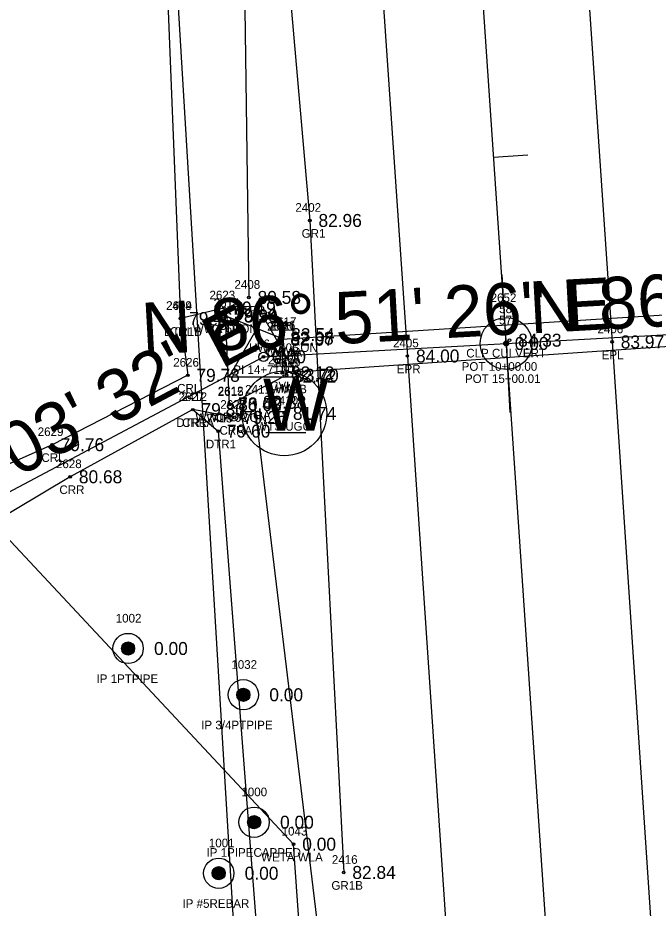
# Model space of a CAD drawing. Extents: x 2139392 to 2143384, y 505395 to 510520.
# Drawn here: x 2140572 to 2140645.6, y 506739.4 to 506842.3 of the extents above; entities that cross this region are included whole.
import ezdxf

# ---------------------------------------------------------------- set-up
doc = ezdxf.new("R2010")
doc.units = 0
for name, color, linetype in [('RD_EV_EX_Wetlands', 7, 'Continuous'), ('RD_EX_Bridge', 7, 'Continuous'), ('RD_EX_Bridge_txCode', 7, 'Continuous'), ('RD_EX_Conc', 7, 'Continuous'), ('RD_EX_Conc_txCode', 7, 'Continuous'), ('RD_EX_DV_Prop_txCode', 7, 'Continuous'), ('RD_EX_DV_PropPin', 7, 'Continuous'), ('RD_EX_GuardRail', 7, 'Continuous'), ('RD_EX_GuardRail_txCode', 7, 'Continuous'), ('RD_EX_H2O', 7, 'Continuous'), ('RD_EX_H2O_txCode', 7, 'Continuous'), ('RD_EX_H2O_WetLd_txCode', 7, 'Continuous'), ('RD_EX_Road', 7, 'Continuous'), ('RD_EX_Road_txCode', 7, 'Continuous'), ('RD_EX_TX_Bridge_ELEV', 7, 'Continuous'), ('RD_EX_TX_Conc_ELEV', 7, 'Continuous'), ('RD_EX_TX_DV_Prop_ELEV', 7, 'Continuous'), ('RD_EX_TX_GuardRail_ELEV', 7, 'Continuous'), ('RD_EX_TX_H2O_ELEV', 7, 'Continuous'), ('RD_EX_TX_H2O_WetLd_ELEV', 7, 'Continuous'), ('RD_EX_TX_Road_ELEV', 7, 'Continuous'), ('RD_EX_TX_UT_ELEV', 7, 'Continuous'), ('RD_EX_UT', 7, 'Continuous'), ('RD_EX_UT_txCode', 7, 'Continuous'), ('RD_EX_VEG', 7, 'Continuous'), ('RD_HC_Cl', 7, 'Continuous'), ('RD_HC_Data', 7, 'Continuous'), ('RD_HC_Data_Tic', 7, 'Continuous'), ('RD_HC_Survey_ELEV', 7, 'Continuous'), ('RD_HC_Survey_txCode', 7, 'Continuous'), ('RD_HC_txCode', 7, 'Continuous'), ('RD_SMD_Locator', 7, 'Continuous')]:
    doc.layers.add(name, color=color, linetype=linetype)

msp = doc.modelspace()

# ---------------------------------------------------------------- linework, layer by layer
at = {"layer": 'RD_EV_EX_Wetlands'}
msp.add_line((2140635.69, 506280.8), (2140603.94, 506746.81), dxfattribs=at)
msp.add_lwpolyline([(2140603.94, 506746.81), (2140553.79, 506800.44), (2140548.97, 506852.16), (2140544.79, 506916.87), (2140531.27, 506972.76), (2140535.71, 507012.16)], dxfattribs=at)
at = {"layer": 'RD_EX_Bridge'}
for p, q in [((2140596.07, 506807.89), (2140602.55, 506805.31)), ((2140602.58, 506805.18), (2140654.4, 506808.47)), ((2140602.66, 506805.71), (2140603.13, 506801.02)), ((2140596.54, 506797.63), (2140602.86, 506800.92))]:
    msp.add_line(p, q, dxfattribs=at)
msp.add_lwpolyline([(2140602.58, 506805.18), (2140602.63, 506801.29), (2140654.7, 506804.88), (2140654.4, 506808.47)], dxfattribs=at)
at = {"layer": 'RD_EX_Conc'}
msp.add_line((2140596.54, 506797.7), (2140596.08, 506807.86), dxfattribs=at)
at = {"layer": 'RD_EX_DV_PropPin'}
for p, q in [((2140584.06, 506769.23), (2140584.06, 506769.62)), ((2140584.1, 506769.13), (2140584.1, 506769.73)), ((2140584.13, 506769.06), (2140584.13, 506769.8)), ((2140584.17, 506769), (2140584.17, 506769.85)), ((2140584.2, 506768.95), (2140584.2, 506769.9)), ((2140584.24, 506768.91), (2140584.24, 506769.94)), ((2140584.27, 506768.88), (2140584.27, 506769.98)), ((2140584.31, 506768.85), (2140584.31, 506770.01)), ((2140584.34, 506768.82), (2140584.34, 506770.04)), ((2140584.38, 506768.79), (2140584.38, 506770.06)), ((2140584.41, 506768.77), (2140584.41, 506770.08)), ((2140584.45, 506768.75), (2140584.45, 506770.1)), ((2140584.48, 506768.74), (2140584.48, 506770.12)), ((2140584.52, 506768.72), (2140584.52, 506770.14)), ((2140584.55, 506768.71), (2140584.55, 506770.15)), ((2140584.59, 506768.7), (2140584.59, 506770.16)), ((2140584.62, 506768.69), (2140584.62, 506770.17)), ((2140584.66, 506768.68), (2140584.66, 506770.18)), ((2140584.69, 506768.67), (2140584.69, 506770.18)), ((2140584.73, 506768.67), (2140584.73, 506770.19)), ((2140584.76, 506768.67), (2140584.76, 506770.19)), ((2140584.8, 506768.67), (2140584.8, 506770.19)), ((2140584.83, 506768.67), (2140584.83, 506770.19)), ((2140584.87, 506768.67), (2140584.87, 506770.19)), ((2140584.9, 506768.67), (2140584.9, 506770.18)), ((2140584.94, 506768.68), (2140584.94, 506770.18)), ((2140584.97, 506768.69), (2140584.97, 506770.17)), ((2140585.01, 506768.7), (2140585.01, 506770.16)), ((2140585.04, 506768.71), (2140585.04, 506770.15)), ((2140585.08, 506768.72), (2140585.08, 506770.14)), ((2140585.11, 506768.74), (2140585.11, 506770.12)), ((2140585.15, 506768.75), (2140585.15, 506770.1)), ((2140585.18, 506768.77), (2140585.18, 506770.08)), ((2140585.22, 506768.79), (2140585.22, 506770.06)), ((2140585.25, 506768.82), (2140585.25, 506770.04)), ((2140585.29, 506768.85), (2140585.29, 506770.01)), ((2140585.32, 506768.88), (2140585.32, 506769.98)), ((2140585.36, 506768.91), (2140585.36, 506769.94)), ((2140585.39, 506768.95), (2140585.39, 506769.9)), ((2140585.43, 506769), (2140585.43, 506769.85)), ((2140585.46, 506769.06), (2140585.46, 506769.8)), ((2140585.5, 506769.13), (2140585.5, 506769.73)), ((2140585.53, 506769.23), (2140585.53, 506769.62)), ((2140597.43, 506763.78), (2140597.43, 506764.38)), ((2140597.47, 506763.71), (2140597.47, 506764.45)), ((2140597.5, 506763.65), (2140597.5, 506764.51)), ((2140597.54, 506763.61), (2140597.54, 506764.55)), ((2140597.57, 506763.57), (2140597.57, 506764.6)), ((2140597.61, 506763.53), (2140597.61, 506764.63)), ((2140597.64, 506763.5), (2140597.64, 506764.66)), ((2140597.68, 506763.47), (2140597.68, 506764.69)), ((2140597.71, 506763.45), (2140597.71, 506764.71)), ((2140597.75, 506763.42), (2140597.75, 506764.74)), ((2140597.78, 506763.4), (2140597.78, 506764.76)), ((2140597.82, 506763.39), (2140597.82, 506764.77)), ((2140597.85, 506763.37), (2140597.85, 506764.79)), ((2140597.89, 506763.36), (2140597.89, 506764.8)), ((2140597.92, 506763.35), (2140597.92, 506764.81)), ((2140597.96, 506763.34), (2140597.96, 506764.82)), ((2140597.99, 506763.33), (2140597.99, 506764.83)), ((2140598.03, 506763.33), (2140598.03, 506764.83)), ((2140598.06, 506763.32), (2140598.06, 506764.84)), ((2140598.1, 506763.32), (2140598.1, 506764.84)), ((2140598.13, 506763.32), (2140598.13, 506764.84)), ((2140598.17, 506763.32), (2140598.17, 506764.84)), ((2140598.2, 506763.32), (2140598.2, 506764.84)), ((2140598.24, 506763.33), (2140598.24, 506764.83)), ((2140598.27, 506763.33), (2140598.27, 506764.83)), ((2140598.31, 506763.34), (2140598.31, 506764.82)), ((2140598.34, 506763.35), (2140598.34, 506764.81)), ((2140598.38, 506763.36), (2140598.38, 506764.8)), ((2140598.41, 506763.37), (2140598.41, 506764.79)), ((2140598.45, 506763.39), (2140598.45, 506764.77)), ((2140598.48, 506763.4), (2140598.48, 506764.76)), ((2140598.52, 506763.42), (2140598.52, 506764.74)), ((2140598.55, 506763.45), (2140598.55, 506764.71)), ((2140598.59, 506763.47), (2140598.59, 506764.69)), ((2140598.62, 506763.5), (2140598.62, 506764.66)), ((2140598.66, 506763.53), (2140598.66, 506764.63)), ((2140598.69, 506763.57), (2140598.69, 506764.6)), ((2140598.73, 506763.61), (2140598.73, 506764.55)), ((2140598.76, 506763.65), (2140598.76, 506764.51)), ((2140598.8, 506763.71), (2140598.8, 506764.45)), ((2140598.83, 506763.78), (2140598.83, 506764.38)), ((2140597.4, 506763.88), (2140597.4, 506764.28)), ((2140598.87, 506763.88), (2140598.87, 506764.28)), ((2140598.91, 506748.74), (2140598.91, 506749.96)), ((2140598.95, 506748.71), (2140598.95, 506749.98)), ((2140598.98, 506748.69), (2140598.98, 506750.01)), ((2140599.02, 506748.67), (2140599.02, 506750.02)), ((2140599.05, 506748.66), (2140599.05, 506750.04)), ((2140599.09, 506748.64), (2140599.09, 506750.06)), ((2140599.12, 506748.63), (2140599.12, 506750.07)), ((2140599.16, 506748.62), (2140599.16, 506750.08)), ((2140599.19, 506748.61), (2140599.19, 506750.09)), ((2140599.23, 506748.6), (2140599.23, 506750.1)), ((2140599.26, 506748.6), (2140599.26, 506750.1)), ((2140599.3, 506748.59), (2140599.3, 506750.11)), ((2140599.33, 506748.59), (2140599.33, 506750.11)), ((2140599.37, 506748.59), (2140599.37, 506750.11)), ((2140599.4, 506748.59), (2140599.4, 506750.11)), ((2140599.44, 506748.59), (2140599.44, 506750.11)), ((2140599.47, 506748.6), (2140599.47, 506750.1)), ((2140599.51, 506748.6), (2140599.51, 506750.1)), ((2140599.54, 506748.61), (2140599.54, 506750.09)), ((2140599.58, 506748.62), (2140599.58, 506750.08)), ((2140599.61, 506748.63), (2140599.61, 506750.07)), ((2140599.65, 506748.64), (2140599.65, 506750.06)), ((2140599.68, 506748.66), (2140599.68, 506750.04)), ((2140599.72, 506748.67), (2140599.72, 506750.02)), ((2140599.75, 506748.69), (2140599.75, 506750.01)), ((2140599.79, 506748.71), (2140599.79, 506749.98)), ((2140599.82, 506748.74), (2140599.82, 506749.96)), ((2140598.63, 506749.15), (2140598.63, 506749.55)), ((2140598.67, 506749.05), (2140598.67, 506749.65)), ((2140598.7, 506748.98), (2140598.7, 506749.72)), ((2140598.74, 506748.92), (2140598.74, 506749.78)), ((2140598.77, 506748.87), (2140598.77, 506749.82)), ((2140598.81, 506748.83), (2140598.81, 506749.86)), ((2140598.84, 506748.8), (2140598.84, 506749.9)), ((2140598.88, 506748.77), (2140598.88, 506749.93)), ((2140599.86, 506748.77), (2140599.86, 506749.93)), ((2140599.89, 506748.8), (2140599.89, 506749.9)), ((2140599.93, 506748.83), (2140599.93, 506749.86)), ((2140599.96, 506748.87), (2140599.96, 506749.82)), ((2140600, 506748.92), (2140600, 506749.78)), ((2140600.03, 506748.98), (2140600.03, 506749.72)), ((2140600.07, 506749.05), (2140600.07, 506749.65)), ((2140600.1, 506749.15), (2140600.1, 506749.55)), ((2140594.62, 506743.08), (2140594.62, 506743.82)), ((2140594.65, 506743.02), (2140594.65, 506743.88)), ((2140594.69, 506742.98), (2140594.69, 506743.93)), ((2140594.72, 506742.94), (2140594.72, 506743.97)), ((2140594.76, 506742.9), (2140594.76, 506744)), ((2140594.79, 506742.87), (2140594.79, 506744.03)), ((2140594.83, 506742.84), (2140594.83, 506744.06)), ((2140594.86, 506742.82), (2140594.86, 506744.09)), ((2140594.9, 506742.8), (2140594.9, 506744.11)), ((2140594.93, 506742.78), (2140594.93, 506744.13)), ((2140594.97, 506742.76), (2140594.97, 506744.14)), ((2140595, 506742.74), (2140595, 506744.16)), ((2140595.04, 506742.73), (2140595.04, 506744.17)), ((2140595.07, 506742.72), (2140595.07, 506744.18)), ((2140595.11, 506742.71), (2140595.11, 506744.19)), ((2140595.14, 506742.7), (2140595.14, 506744.2)), ((2140595.18, 506742.7), (2140595.18, 506744.21)), ((2140595.21, 506742.69), (2140595.21, 506744.21)), ((2140595.25, 506742.69), (2140595.25, 506744.21)), ((2140595.28, 506742.69), (2140595.28, 506744.21)), ((2140595.32, 506742.69), (2140595.32, 506744.21)), ((2140595.35, 506742.69), (2140595.35, 506744.21)), ((2140595.39, 506742.7), (2140595.39, 506744.21)), ((2140595.42, 506742.7), (2140595.42, 506744.2)), ((2140595.46, 506742.71), (2140595.46, 506744.19)), ((2140595.49, 506742.72), (2140595.49, 506744.18)), ((2140595.53, 506742.73), (2140595.53, 506744.17)), ((2140595.56, 506742.74), (2140595.56, 506744.16)), ((2140595.6, 506742.76), (2140595.6, 506744.14)), ((2140595.63, 506742.78), (2140595.63, 506744.13)), ((2140595.67, 506742.8), (2140595.67, 506744.11)), ((2140595.7, 506742.82), (2140595.7, 506744.09)), ((2140595.74, 506742.84), (2140595.74, 506744.06)), ((2140595.77, 506742.87), (2140595.77, 506744.03)), ((2140595.81, 506742.9), (2140595.81, 506744)), ((2140595.84, 506742.94), (2140595.84, 506743.97)), ((2140595.88, 506742.98), (2140595.88, 506743.93)), ((2140595.91, 506743.02), (2140595.91, 506743.88)), ((2140595.95, 506743.08), (2140595.95, 506743.82)), ((2140594.55, 506743.26), (2140594.55, 506743.65)), ((2140594.58, 506743.15), (2140594.58, 506743.75)), ((2140595.98, 506743.15), (2140595.98, 506743.75)), ((2140596.02, 506743.26), (2140596.02, 506743.65))]:
    msp.add_line(p, q, dxfattribs=at)
for centre, radius in [((2140584.8, 506769.43), 1.75), ((2140584.8, 506769.43), 0.761), ((2140598.13, 506764.08), 1.75), ((2140598.13, 506764.08), 0.761), ((2140599.37, 506749.35), 1.75), ((2140599.37, 506749.35), 0.761), ((2140595.28, 506743.45), 1.75), ((2140595.28, 506743.45), 0.761)]:
    msp.add_circle(centre, radius, dxfattribs=at)
at = {"layer": 'RD_EX_GuardRail'}
msp.add_lwpolyline([(2140601.29, 506870.41), (2140605.81, 506818.91), (2140609.73, 506743.54)], dxfattribs=at)
at = {"layer": 'RD_EX_H2O'}
for points in [[(2140580.39, 507156.43), (2140575.48, 507154.39), (2140574.46, 507149.92), (2140573.34, 507149.35), (2140573.2, 507122.04), (2140576.87, 507047.23), (2140577.42, 507041.4), (2140577.04, 507035.26), (2140580.72, 507012.83), (2140587.08, 506901.77), (2140590.86, 506807.57)], [(2140580.39, 507156.43), (2140586.59, 507152.8), (2140588.58, 507122.76), (2140597.66, 507012.8), (2140597.46, 506904.58), (2140598.77, 506810.01)], [(2140595.86, 506808.79), (2140590.86, 506807.57), (2140591.7, 506801.01), (2140576.01, 506792.99), (2140551.31, 506782.03), (2140521.97, 506745.85), (2140473.31, 506728.17), (2140432.02, 506696.18), (2140374.62, 506691.81), (2140362.76, 506675.27), (2140331.34, 506688.09), (2140289.89, 506693.34), (2140243.27, 506706.89), (2140157.85, 506698.32), (2140125.33, 506735.71)], [(2140599.39, 506797.89), (2140612.39, 506690.17), (2140624.13, 506585.64), (2140631.8, 506471.85), (2140639.71, 506372.71), (2140644.64, 506264.35)], [(2140597.11, 506796.14), (2140592.29, 506797.04), (2140578.11, 506789.28), (2140556.31, 506776.27), (2140527.45, 506738.61), (2140475.88, 506720.16), (2140433.27, 506689.29), (2140378.98, 506685.41), (2140363.61, 506658.12), (2140329.18, 506677.67), (2140287.66, 506681.81), (2140243.93, 506698.42), (2140156.17, 506695.49), (2140124.7, 506729.24)], [(2140592.29, 506797.04), (2140595.23, 506794.56), (2140603.24, 506690.55), (2140614.93, 506584.96), (2140623.5, 506470.62), (2140631.3, 506372.18), (2140637.44, 506263.69)]]:
    msp.add_lwpolyline(points, dxfattribs=at)
at = {"layer": 'RD_EX_Road'}
for points in [[(2140559.74, 507699.59), (2140559.81, 507681.93), (2140560.3, 507666.18), (2140562.28, 507610.8), (2140566.4, 507547.54), (2140570.03, 507492.8), (2140573.82, 507437.38), (2140577.82, 507379.04), (2140579.38, 507354.44), (2140581.03, 507330.09), (2140587.99, 507226.36), (2140590.86, 507184.68), (2140593.07, 507153.16), (2140595.23, 507123.79), (2140602.7, 507012.79), (2140610.01, 506906.42), (2140617.09, 506803.24), (2140624.73, 506690.17), (2140631.76, 506586.09), (2140639.51, 506472.79), (2140646.1, 506374.38), (2140653.64, 506264.11)], [(2140620.89, 507096.21), (2140626.38, 507013.96), (2140633.64, 506909.47), (2140640.76, 506804.87), (2140648.25, 506692.59), (2140655.54, 506588.36), (2140663.28, 506474.49), (2140669.92, 506375.75), (2140677.52, 506265.2)]]:
    msp.add_lwpolyline(points, dxfattribs=at)
at = {"layer": 'RD_EX_UT'}
msp.add_line((2140600.73, 506794.4), (2140605.36, 506794.4), dxfattribs=at)
msp.add_circle((2140602.86, 506796.61), 4.91, dxfattribs=at)
at = {"layer": 'RD_EX_VEG'}
msp.add_lwpolyline([(2140538.67, 507155.75), (2140561.07, 507147.8), (2140571.22, 507149.28), (2140587.08, 506901.77), (2140597.05, 506736.11), (2140546.36, 506690.73), (2140543.82, 506672.12), (2140517.74, 506632.93), (2140477.73, 506581.98)], dxfattribs=at)
at = {"layer": 'RD_HC_Cl'}
for p, q in [((2140574.74, 507595.12), (2140664.08, 506281.81)), ((2140628.51, 506804.69), (2140690.16, 506808.07)), ((2140600.46, 506803.15), (2140628.51, 506804.69)), ((2140554.36, 506778.69), (2140600.46, 506803.15))]:
    msp.add_line(p, q, dxfattribs=at)
at = {"layer": 'RD_HC_Data'}
for p, q in [((2140596.49, 506800.85), (2140600.47, 506807.73)), ((2140600.47, 506807.73), (2140604.43, 506800.85)), ((2140596.49, 506800.85), (2140604.43, 506800.85))]:
    msp.add_line(p, q, dxfattribs=at)
for centre, radius in [((2140628.51, 506804.69), 3), ((2140628.51, 506804.69), 3), ((2140628.51, 506804.69), 0.282), ((2140628.51, 506804.69), 0.282), ((2140600.46, 506803.15), 0.529)]:
    msp.add_circle(centre, radius, dxfattribs=at)
at = {"layer": 'RD_HC_Data_Tic'}
for p, q in [((2140627.04, 506826.23), (2140631.03, 506826.5)), ((2140628.5, 506804.69), (2140628.06, 506812.67)), ((2140628.51, 506804.69), (2140628.07, 506812.68)), ((2140628.5, 506804.69), (2140628.94, 506796.7)), ((2140628.51, 506804.69), (2140628.95, 506796.7))]:
    msp.add_line(p, q, dxfattribs=at)
at = {"layer": 'RD_SMD_Locator'}
for centre in [(2140605.81, 506818.91), (2140598.77, 506810.01), (2140595.86, 506808.79), (2140590.86, 506807.57), (2140590.86, 506807.57), (2140596.07, 506807.89), (2140596.08, 506807.86), (2140602.66, 506805.71), (2140602.55, 506805.31), (2140602.58, 506805.18), (2140602.58, 506805.18), (2140628.51, 506804.69), (2140628.51, 506804.69), (2140628.9, 506805.07), (2140640.76, 506804.87), (2140600.46, 506803.15), (2140617.09, 506803.24), (2140602.63, 506801.29), (2140591.7, 506801.01), (2140602.86, 506800.92), (2140603.13, 506801.02), (2140596.54, 506797.7), (2140596.54, 506797.63), (2140599.39, 506797.89), (2140592.29, 506797.04), (2140592.29, 506797.04), (2140597.11, 506796.14), (2140602.86, 506796.61), (2140595.23, 506794.56), (2140576.01, 506792.99), (2140578.11, 506789.28), (2140584.8, 506769.43), (2140598.13, 506764.08), (2140599.37, 506749.35), (2140603.94, 506746.81), (2140595.28, 506743.45), (2140609.73, 506743.54)]:
    msp.add_circle(centre, 0.15, dxfattribs=at)

# ---------------------------------------------------------------- texts
at = {"layer": 'RD_EX_Bridge_txCode'}
for s, p in [('2614', (2140594.7, 506808.89)), ('2617', (2140601.29, 506806.71)), ('WWA 6CON', (2140592.29, 506805.89)), ('2620', (2140600.89, 506806.18)), ('2616', (2140601.16, 506806.31)), ('2621', (2140601.21, 506806.18)), ('HWA 10CON', (2140598.78, 506803.71)), ('CVL1A', (2140600.68, 506803.18)), ('CVLA', (2140600.85, 506803.18)), ('WWB', (2140601.17, 506803.31)), ('2622', (2140600.98, 506802.29)), ('2618', (2140601.49, 506801.92)), ('2619', (2140601.76, 506802.02)), ('2615', (2140595.17, 506798.63)), ('CVL1', (2140601.22, 506799.29)), ('WW1B', (2140601.31, 506798.92)), ('HWB', (2140601.84, 506799.02)), ('WW1A 6CON', (2140592.59, 506795.63))]:
    msp.add_text(s, height=1, dxfattribs=at).set_placement(p)
at = {"layer": 'RD_EX_Conc_txCode'}
for s, p in [('2613', (2140594.71, 506808.86)), ('CPDB', (2140594.36, 506805.86)), ('2612', (2140595.17, 506798.7)), ('CPDA', (2140594.8, 506795.7))]:
    msp.add_text(s, height=1, dxfattribs=at).set_placement(p)
at = {"layer": 'RD_EX_DV_Prop_txCode'}
for s, p in [('1002', (2140583.37, 506772.43)), ('1032', (2140596.74, 506767.08)), ('IP 1PTPIPE', (2140581.15, 506765.43)), ('IP 3/4PTPIPE', (2140593.26, 506760.08)), ('1000', (2140597.9, 506752.35)), ('1001', (2140594.14, 506746.45)), ('IP 1PIPECAPPED', (2140593.87, 506745.35)), ('IP #5REBAR', (2140591.09, 506739.45))]:
    msp.add_text(s, height=1, dxfattribs=at).set_placement(p)
at = {"layer": 'RD_EX_GuardRail_txCode'}
for s, p in [('2402', (2140604.14, 506819.91)), ('GR1', (2140604.87, 506816.91)), ('2416', (2140608.36, 506744.54)), ('GR1B', (2140608.31, 506741.54))]:
    msp.add_text(s, height=1, dxfattribs=at).set_placement(p)
at = {"layer": 'RD_EX_H2O_txCode'}
for s, p in [('2408', (2140597.1, 506811.01)), ('2623', (2140594.21, 506809.79)), ('2409', (2140589.19, 506808.57)), ('2624', (2140589.21, 506808.57)), ('DTRB', (2140597.03, 506808.01)), ('CRLA', (2140594.15, 506806.79)), ('DTR1B', (2140588.95, 506805.57)), ('CRL', (2140589.63, 506805.57)), ('2626', (2140590.02, 506802.01)), ('CRL', (2140590.47, 506799.01)), ('2411', (2140598.33, 506798.89)), ('2627', (2140590.64, 506798.04)), ('2412', (2140590.95, 506798.04)), ('2625', (2140595.46, 506797.14)), ('2413', (2140593.88, 506795.56)), ('DTRA', (2140597.64, 506795.89)), ('DTR1A', (2140590.37, 506795.04)), ('CRR', (2140591.04, 506795.04)), ('2629', (2140574.35, 506793.99)), ('CRRA', (2140595.37, 506794.14)), ('DTR1', (2140593.79, 506792.56)), ('CRL', (2140574.78, 506790.99)), ('2628', (2140576.46, 506790.28)), ('CRR', (2140576.86, 506787.28))]:
    msp.add_text(s, height=1, dxfattribs=at).set_placement(p)
at = {"layer": 'RD_EX_H2O_WetLd_txCode'}
for s, p in [('1043', (2140602.55, 506747.81)), ('WETA WLA', (2140600.18, 506744.81))]:
    msp.add_text(s, height=1, dxfattribs=at).set_placement(p)
at = {"layer": 'RD_EX_Road_txCode'}
for s, p in [('2406', (2140639.07, 506805.87)), ('2405', (2140615.43, 506804.24)), ('EPL', (2140639.56, 506802.87)), ('EPR', (2140615.87, 506801.24))]:
    msp.add_text(s, height=1, dxfattribs=at).set_placement(p)
at = {"layer": 'RD_EX_TX_Bridge_ELEV'}
for s, p in [('79.90', (2140597.07, 506807.14)), ('82.68', (2140603.55, 506804.56)), ('82.07', (2140603.58, 506804.43)), ('82.07', (2140603.58, 506804.43)), ('83.54', (2140603.66, 506804.96)), ('82.12', (2140603.63, 506800.54)), ('82.72', (2140603.86, 506800.17)), ('83.70', (2140604.13, 506800.27)), ('80.03', (2140597.54, 506796.88))]:
    msp.add_text(s, height=1.5, dxfattribs=at).set_placement(p)
at = {"layer": 'RD_EX_TX_Conc_ELEV'}
for s, p in [('78.34', (2140597.08, 506807.11)), ('78.42', (2140597.54, 506796.95))]:
    msp.add_text(s, height=1.5, dxfattribs=at).set_placement(p)
at = {"layer": 'RD_EX_TX_DV_Prop_ELEV'}
for p in [(2140587.8, 506768.68), (2140601.13, 506763.33), (2140602.37, 506748.6), (2140598.28, 506742.7)]:
    msp.add_text('0.00', height=1.5, dxfattribs=at).set_placement(p)
at = {"layer": 'RD_EX_TX_GuardRail_ELEV'}
for s, p in [('82.96', (2140606.81, 506818.16)), ('82.84', (2140610.73, 506742.79))]:
    msp.add_text(s, height=1.5, dxfattribs=at).set_placement(p)
at = {"layer": 'RD_EX_TX_H2O_ELEV'}
for s, p in [('80.58', (2140599.77, 506809.26)), ('79.19', (2140596.86, 506808.04)), ('79.46', (2140591.86, 506806.82)), ('79.46', (2140591.86, 506806.82)), ('79.78', (2140592.7, 506800.26)), ('80.38', (2140600.39, 506797.14)), ('79.80', (2140593.29, 506796.29)), ('79.80', (2140593.29, 506796.29)), ('79.25', (2140598.11, 506795.39)), ('79.60', (2140596.23, 506793.81)), ('79.76', (2140577.01, 506792.24)), ('80.68', (2140579.11, 506788.53))]:
    msp.add_text(s, height=1.5, dxfattribs=at).set_placement(p)
at = {"layer": 'RD_EX_TX_H2O_WetLd_ELEV'}
msp.add_text('0.00', height=1.5, dxfattribs=at).set_placement((2140604.94, 506746.06))
at = {"layer": 'RD_EX_TX_Road_ELEV'}
for s, p in [('83.97', (2140641.76, 506804.12)), ('84.00', (2140618.09, 506802.49))]:
    msp.add_text(s, height=1.5, dxfattribs=at).set_placement(p)
at = {"layer": 'RD_EX_TX_UT_ELEV'}
msp.add_text('81.74', height=1.5, dxfattribs=at).set_placement((2140603.86, 506795.86))
at = {"layer": 'RD_EX_UT'}
msp.add_text('W', height=6, dxfattribs=at).set_placement((2140600.4, 506794.61))
at = {"layer": 'RD_EX_UT_txCode'}
for s, p in [('2410', (2140601.48, 506797.61)), ('WTS UGC', (2140599.63, 506794.61))]:
    msp.add_text(s, height=1, dxfattribs=at).set_placement(p)
at = {"layer": 'RD_HC_Data'}
for s, rotation, p in [('N 86%%d 51\' 26" E', 3.1428, (2140631.34, 506805.84)), ('N 86%%d 51\' 26" E', 3.1428, (2140586.5, 506803.38)), ('N 62%%d 03\' 32" E', 27.941, (2140552.22, 506778.69))]:
    msp.add_text(s, height=6, rotation=rotation, dxfattribs=at).set_placement(p)
at = {"layer": 'RD_HC_Survey_ELEV'}
for s, p in [('84.33', (2140629.9, 506804.32)), ('0.00', (2140629.51, 506803.94)), ('0.00', (2140629.51, 506803.94)), ('0.00', (2140601.46, 506802.4))]:
    msp.add_text(s, height=1.5, dxfattribs=at).set_placement(p)
at = {"layer": 'RD_HC_Survey_txCode'}
for s, p in [('2652', (2140626.72, 506809.48)), ('CLP CULVERT', (2140623.9, 506803.07))]:
    msp.add_text(s, height=1, dxfattribs=at).set_placement(p)
at = {"layer": 'RD_HC_txCode'}
for s, p in [('58', (2140627.7, 506808.2)), ('57', (2140627.69, 506806.89)), ('56', (2140599.71, 506804.15)), ('POT 10+00.00', (2140623.37, 506801.53)), ('PI 14+71.92', (2140596.97, 506801.15)), ('POT 15+00.01', (2140623.75, 506800.12))]:
    msp.add_text(s, height=1, dxfattribs=at).set_placement(p)

doc.saveas('drawing.dxf')
